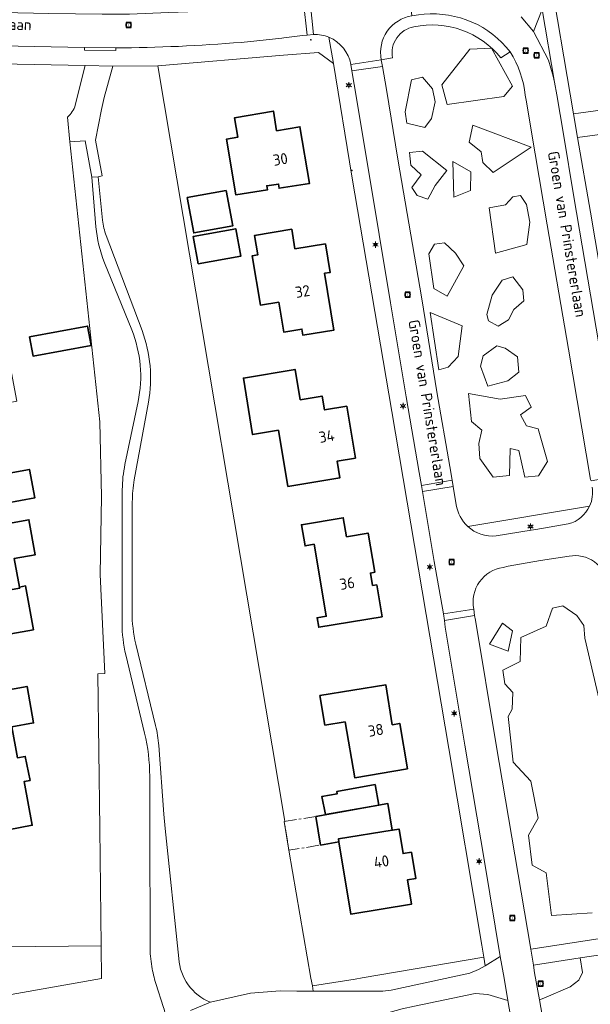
# Model space of a CAD drawing. Header units: metres. Extents: x 140853 to 145288, y 474558 to 480269.
# Tile 282 of 428: x 144095 to 144187, y 477972 to 478131. Entities that reach past the tile are written whole.
import ezdxf
from ezdxf.enums import TextEntityAlignment as Align

# ---------------------------------------------------------------- set-up
doc = ezdxf.new("R2010")
doc.units = ezdxf.units.M
doc.header["$MEASUREMENT"] = 0
doc.linetypes.add('AM-AS', pattern=[16, 10, -2, 2, -2])
for name, color, linetype, lineweight in [('B-WE-AM-AS_SPOOR_RAIL-G', 10, 'AM-AS', 18), ('B-WE-GR-BEPLANTING_CULTUUR_BOSPLANTSOEN-G', 90, 'GR-PLANTSOEN', 18), ('B-WE-GR-BEPLANTING_CULTUUR_HEESTERS-G', 90, 'Continuous', 18), ('B-WE-GR-GRAS_KRUIDENRIJK-G', 80, 'Continuous', 18), ('B-WE-GR-GROENVOORZIENING-G', 80, 'Continuous', 18), ('B-WE-IE-TERREINAFSCHEIDING_KUNSTMATIG_HEKWERK-G', 20, 'IE-TERREINAFSCHEIDING-KUNSTMATIG', 18), ('B-WE-KL-ET_LS_OV_LICHTMAST-S', 190, 'Continuous', 18), ('B-WE-OG-BEBOUWING-G', 7, 'Continuous', 35), ('B-WE-OG-BEBOUWING_HUISNUMMER-T18', 10, 'Continuous', 18), ('B-WE-OG-BEBOUWING_STRAATNAAM-T18', 10, 'Continuous', 18), ('B-WE-OG-TERREIN_ERF-G', 7, 'Continuous', 18), ('B-WE-RI-GWA_RIOOLPUT-S', 30, 'Continuous', 18), ('B-WE-VH-ONVERHARD-G', 252, 'Continuous', 18), ('B-WE-VH-VERHARDING_ASFALT-G', 252, 'Continuous', 18), ('B-WE-VH-VERHARDING_BEDRIJFSVLOERPLAAT-G', 252, 'Continuous', 18), ('B-WE-VH-VERHARDING_BETONSTRAATSTEEN-G', 252, 'Continuous', 18), ('B-WE-VH-VERHARDING_STRAATBAKSTEEN-G', 252, 'Continuous', 18), ('B-WE-VH-VERHARDING_TEGEL-G', 252, 'Continuous', 18), ('X-XX-XX-ALGEMEEN-S', 7, 'Continuous', 18)]:
    doc.layers.add(name, color=color, linetype=linetype, lineweight=lineweight)
doc.styles.add('NLCS-ISO', font='txt')
doc.linetypes.add('GR-PLANTSOEN', pattern='A,0,[179,NLCS.shx,S=2,R=0,X=0,Y=0],-4', length=4)
doc.linetypes.add('IE-TERREINAFSCHEIDING-KUNSTMATIG', pattern='A,4,[82,NLCS.shx,S=0.75,R=90,X=0,Y=0],4,-2', length=10)

# ---------------------------------------------------------------- blocks, each defined once
blk = doc.blocks.new('SIE-WEG_AFVALBAK_TYPE_01')
for radius in [0.25, 0.156]:
    blk.add_circle((0, 0), radius)
blk = doc.blocks.new('B-SIE-WEG_LICHTMAST-SO')
at = {"ltscale": 0.1}
for p, q in [((-1.1, 0.63), (-2.19, 1.27)), ((0, 1.27), (0, 2.53)), ((1.1, 0.63), (2.19, 1.27)), ((-1.1, -0.63), (-2.19, -1.27)), ((0, -1.27), (0, -2.53)), ((1.1, -0.63), (2.19, -1.27))]:
    blk.add_line(p, q, dxfattribs=at)
at = {"flags": 128}
for points in [[(-1.16, 0.5), (1.16, 0.5)], [(-1.16, -0.5), (1.16, -0.5)]]:
    blk.add_lwpolyline(points, dxfattribs=at)
at = {"ltscale": 0.1}
blk.add_circle((0, 0), 1.27, dxfattribs=at)
at = {"style": 'NLCS-ISO'}
blk.add_attdef('TYPE', text='', height=1.8, dxfattribs=at).set_placement((0, 2.53), align=Align.BOTTOM_CENTER)
blk = doc.blocks.new('SRI-PUT_INSPECTIE-SO')
at = {"lineweight": -3, "flags": 128}
blk.add_lwpolyline([(-2, -2), (2, -2), (2, 2), (-2, 2)], close=True, dxfattribs=at)
at = {"lineweight": -3, "ltscale": 1.5}
blk.add_circle((0, 0), 2, dxfattribs=at)
at = {"ltscale": 0.1, "style": 'NLCS-ISO'}
blk.add_text('I', height=2.5, dxfattribs=at).set_placement((0, -0.01), align=Align.MIDDLE_CENTER)

msp = doc.modelspace()

# ---------------------------------------------------------------- linework, layer by layer
at = {"layer": 'B-WE-AM-AS_SPOOR_RAIL-G', "ltscale": 0.2, "flags": 128}
msp.add_lwpolyline([(144142.573, 478001.944), (144137.442, 478001.097), (144138.208, 477996.46), (144143.339, 477997.307), (144142.573, 478001.944)], close=True, dxfattribs=at)
at = {"layer": 'B-WE-GR-BEPLANTING_CULTUUR_BOSPLANTSOEN-G', "ltscale": 0.2, "flags": 128}
for points in [[(144137.516, 478001.189), (144116.992, 478123.306), (144109.683, 478123.293), (144108.316, 478118.199), (144107.877, 478116.26), (144106.904, 478111.33), (144107.954, 478105.521), (144107.31, 478105.366), (144108.048, 478098.347), (144108.048, 478098.347, 0.0643578), (144108.636, 478095.864), (144108.636, 478095.864), (144114.426, 478080.51), (144114.426, 478080.51, -0.1360158), (144115.472, 478068.938), (144115.472, 478068.938), (144113.181, 478056.365), (144113.181, 478056.365, 0.0445841), (144112.857, 478052.82), (144112.857, 478052.82), (144112.821, 478034.973), (144112.821, 478034.973, 0.0601461), (144113.434, 478029.802), (144113.434, 478029.802), (144116.629, 478016.632), (144116.629, 478016.632, -0.041042), (144117.138, 478013.391), (144117.138, 478013.391), (144117.959, 478002.28), (144118.197, 478000), (144120.392, 477978.973), (144120.392, 477978.973, 0.2937383), (144125.503, 477971.896), (144125.503, 477971.896), (144131.973, 477973.368), (144136.76, 477973.701), (144139.478, 477973.694), (144142.132, 477973.688), (144142.017, 477974.519), (144141.76, 477975.75), (144138.208, 477996.46), (144137.442, 478001.097), (144137.516, 478001.189)], [(144102.762, 478111.039), (144107.601, 478065.759), (144107.849, 478053.695), (144107.669, 478041.043), (144108.403, 478025.022), (144107.253, 478025.007), (144107.578, 478000), (144107.825, 477981.018), (144107.894, 477975.699), (144076.152, 477970.115), (144076.154, 477969.947), (144072.705, 477969.509), (144069.145, 477957.783), (144069.145, 477957.783, 0.5944574), (144070.075, 477956.839), (144070.075, 477956.839), (144084.956, 477960.011), (144099.399, 477962.686), (144112.971, 477965.298), (144112.971, 477965.298, 0.0854659), (144117.381, 477966.379), (144117.381, 477966.379, 0.1542726), (144118.123, 477968.908), (144118.123, 477968.908, 0.1082919), (144117.921, 477971.032), (144117.921, 477971.032), (144116.674, 477974.924), (144116.674, 477974.924, -0.0347928), (144116.007, 477977.653), (144116.007, 477977.653, -0.0419035), (144115.721, 477980.992), (144115.721, 477980.992), (144115.69, 478000), (144115.676, 478008.447), (144115.676, 478008.447, 0.0585744), (144114.844, 478015.411), (144114.844, 478015.411), (144111.805, 478028.05), (144111.805, 478028.05, -0.0593579), (144111.203, 478033.172), (144111.203, 478033.172), (144111.24, 478054.791), (144111.24, 478054.791, -0.0512636), (144111.664, 478058.849), (144111.664, 478058.849), (144113.79, 478069.02), (144113.79, 478069.02, 0.1485456), (144112.757, 478080.606), (144112.757, 478080.606), (144108.365, 478091.475), (144108.365, 478091.475, -0.0754689), (144106.977, 478097.306), (144106.977, 478097.306), (144106.311, 478105.297), (144105.235, 478111.213), (144102.762, 478111.039)]]:
    msp.add_lwpolyline(points, format="xyb", close=True, dxfattribs=at)
at = {"layer": 'B-WE-GR-BEPLANTING_CULTUUR_HEESTERS-G', "ltscale": 0.2, "flags": 128}
msp.add_lwpolyline([(144181.184, 478120.695), (144179.2, 478132.448), (144177.789, 478128.904), (144180.186, 478124.228), (144180.962, 478121.67), (144181.184, 478120.695)], close=True, dxfattribs=at)
at = {"layer": 'B-WE-GR-GRAS_KRUIDENRIJK-G', "ltscale": 0.2, "flags": 128}
msp.add_lwpolyline([(144187.036, 478056.439), (144183.462, 478077.504), (144179.995, 478097.629), (144178.049, 478109.081), (144176.614, 478117.759), (144176.461, 478118.568), (144176.461, 478118.568, 0.1120392), (144174.005, 478125.586), (144174.005, 478125.586), (144172.495, 478124.612), (144172.495, 478124.612, 0.2816713), (144158.428, 478129.64), (144158.428, 478129.64, 0.4147767), (144154.968, 478124.611), (144154.968, 478124.611), (144153.148, 478124.307), (144153.148, 478124.307), (144153.327, 478123.24), (144154.004, 478119.494), (144155.854, 478108.217), (144159.687, 478085.616), (144162.161, 478070.619), (144164.221, 478058.51), (144164.643, 478056.306), (144164.758, 478055.276), (144165.278, 478052.334), (144165.278, 478052.334, 0.1714325), (144167.145, 478048.837), (144167.145, 478048.837), (144186.871, 478052.123), (144186.871, 478052.123, 0.1522956), (144187.267, 478055.208)], format="xyb", dxfattribs=at)
for points in [[(144174.381, 478120.064), (144172.98, 478118.359), (144163.832, 478117.058), (144162.957, 478120.259), (144167.454, 478126.023), (144170.98, 478126.175), (144174.381, 478120.064)], [(144157.307, 478114.033), (144157.004, 478115.861), (144158.065, 478121.066), (144159.816, 478121.504), (144161.436, 478119.592), (144161.896, 478117.483), (144161.29, 478114.794), (144160.218, 478113.35), (144157.307, 478114.033)], [(144167.961, 478113.729), (144177.404, 478110.163), (144171.274, 478106.052), (144169.58, 478107.688), (144169.303, 478109.392), (144167.396, 478110.961), (144167.961, 478113.729)], [(144163.759, 478106.386), (144161.845, 478103.985), (144160.681, 478101.782), (144158.972, 478102.373), (144158.095, 478103.638), (144159.598, 478105.692), (144157.952, 478107.265), (144157.734, 478109.309), (144159.827, 478109.531), (144163.759, 478106.386)], [(144164.741, 478107.838), (144167.644, 478106.174), (144167.59, 478103.162), (144164.895, 478102.079), (144164.741, 478107.838)], [(144171.621, 478093.049), (144170.608, 478100.382), (144173.257, 478100.851), (144174.423, 478102.164), (144175.664, 478102.353), (144176.664, 478100.899), (144177.184, 478098.06), (144177.206, 478098.068), (144176.699, 478094.42), (144171.621, 478093.049)], [(144163.795, 478086.088), (144161.648, 478087.293), (144160.872, 478092.91), (144161.781, 478094.463), (144163.387, 478094.705), (144165.176, 478093.024), (144166.532, 478090.966), (144163.795, 478086.088)], [(144170.478, 478082.1), (144170.257, 478083.089), (144171.099, 478086.209), (144172.74, 478088.684), (144174.425, 478089.177), (144176.077, 478087.108), (144176.216, 478085.313), (144174.604, 478083.922), (144173.725, 478082.247), (144172.075, 478081.229), (144170.478, 478082.1)], [(144166.218, 478081.26), (144165.585, 478076.312), (144163.959, 478074.575), (144162.49, 478074.172), (144161.088, 478083.438), (144166.218, 478081.26)], [(144175.21, 478076.265), (144175.426, 478073.785), (144173.624, 478072.403), (144170.391, 478071.524), (144169.183, 478074.777), (144169.628, 478076.43), (144171.877, 478078.024), (144173.181, 478077.688), (144175.21, 478076.265)], [(144180.029, 478059.344), (144178.572, 478057.022), (144176.363, 478056.8), (144175.411, 478061.128), (144174.001, 478061.412), (144173.874, 478057.077), (144171.246, 478056.822), (144169.078, 478059.841), (144168.955, 478062.219), (144169.401, 478064.425), (144167.765, 478065.799), (144167.289, 478070.338), (144172.395, 478069.424), (144176.503, 478070.002), (144177.425, 478068.126), (144175.695, 478066.881), (144176.66, 478065.128), (144178.564, 478064.597), (144180.029, 478059.344)], [(144172.783, 478033.211), (144174.388, 478031.924), (144173.709, 478028.64), (144170.649, 478029.79), (144172.783, 478033.211)], [(144142.132, 477973.688), (144153.397, 477973.661), (144154.732, 477973.825), (144167.495, 477976.563), (144168.88, 477977.167), (144169.974, 477977.78), (144169.741, 477979.166), (144150.032, 477975.809), (144148.926, 477975.618), (144142.017, 477974.519), (144142.132, 477973.688)], [(144156.539, 477970.794), (144154.57, 477970.289), (144154.781, 477969.828), (144167.268, 477966.904), (144169.728, 477966.454), (144172.746, 477966.304), (144174.712, 477965.962), (144173.613, 477972.18), (144170.406, 477973.137), (144168.325, 477973.317), (144158.507, 477971.25), (144156.539, 477970.794)]]:
    msp.add_lwpolyline(points, close=True, dxfattribs=at)
msp.add_lwpolyline([(144172.881, 478042.21, 0.4334663), (144168.123, 478035.445), (144168.123, 478035.445), (144168.26, 478034.429), (144168.409, 478033.681), (144171.696, 478013.812), (144177.355, 477980.443), (144199.478, 477983.884), (144196.633, 478000.146), (144193.382, 478019.221), (144190.262, 478037.411), (144190.078, 478038.594), (144189.899, 478039.604), (144189.899, 478039.604, 0.4144811), (144183.535, 478044.02), (144183.535, 478044.02), (144178.939, 478043.305), (144173.701, 478042.381), (144172.881, 478042.21)], format="xyb", close=True, dxfattribs=at)
for points in [[(144187.274, 477986.335), (144180.673, 477985.928), (144179.844, 477992.81), (144177.568, 477994.039), (144176.962, 477998.918), (144178.518, 478001.668), (144177.335, 478007.656), (144174.5, 478010.687), (144173.694, 478018.07), (144174.313, 478019.294), (144174.446, 478021.947), (144173.163, 478023.38), (144172.803, 478025.585), (144175.628, 478026.967), (144175.717, 478030.843), (144179.816, 478032.717), (144180.869, 478035.602), (144182.522, 478036.016), (144184.779, 478034.402), (144185.908, 478032.797), (144186.099, 478030.783), (144188.778, 478019.234)], [(144202.637, 477964.816), (144200.266, 477979.001), (144197.317, 477975.098), (144195.819, 477974.603), (144193.775, 477975.372), (144192.529, 477976.626), (144192.296, 477980.088), (144185.362, 477979.043), (144185.716, 477976.713), (144185.138, 477975.474), (144183.704, 477974.371), (144179.461, 477972.563), (144178.736, 477972.254), (144180.302, 477963.325)]]:
    msp.add_lwpolyline(points, dxfattribs=at)
at = {"layer": 'B-WE-GR-GROENVOORZIENING-G', "ltscale": 0.2, "flags": 128}
for points in [[(144174.381, 478120.064), (144170.98, 478126.175), (144167.454, 478126.023), (144162.957, 478120.259), (144163.832, 478117.058), (144172.98, 478118.359), (144174.381, 478120.064)], [(144157.307, 478114.033), (144160.218, 478113.35), (144161.29, 478114.794), (144161.896, 478117.483), (144161.436, 478119.592), (144159.816, 478121.504), (144158.065, 478121.066), (144157.004, 478115.861), (144157.307, 478114.033)], [(144167.961, 478113.729), (144167.396, 478110.961), (144169.303, 478109.392), (144169.58, 478107.688), (144171.274, 478106.052), (144177.404, 478110.163), (144167.961, 478113.729)], [(144163.759, 478106.386), (144159.827, 478109.531), (144157.734, 478109.309), (144157.952, 478107.265), (144159.598, 478105.692), (144158.095, 478103.638), (144158.972, 478102.373), (144160.681, 478101.782), (144161.845, 478103.985), (144163.759, 478106.386)], [(144164.741, 478107.838), (144164.895, 478102.079), (144167.59, 478103.162), (144167.644, 478106.174), (144164.741, 478107.838)], [(144171.621, 478093.049), (144176.699, 478094.42), (144177.206, 478098.068), (144177.184, 478098.06), (144176.664, 478100.899), (144175.664, 478102.353), (144174.423, 478102.164), (144173.257, 478100.851), (144170.608, 478100.382), (144171.621, 478093.049)], [(144163.795, 478086.088), (144166.532, 478090.966), (144165.176, 478093.024), (144163.387, 478094.705), (144161.781, 478094.463), (144160.872, 478092.91), (144161.648, 478087.293), (144163.795, 478086.088)], [(144170.478, 478082.1), (144172.075, 478081.229), (144173.725, 478082.247), (144174.604, 478083.922), (144176.216, 478085.313), (144176.077, 478087.108), (144174.425, 478089.177), (144172.74, 478088.684), (144171.099, 478086.209), (144170.257, 478083.089), (144170.478, 478082.1)], [(144166.218, 478081.26), (144161.088, 478083.438), (144162.49, 478074.172), (144163.959, 478074.575), (144165.585, 478076.312), (144166.218, 478081.26)], [(144175.21, 478076.265), (144173.181, 478077.688), (144171.877, 478078.024), (144169.628, 478076.43), (144169.183, 478074.777), (144170.391, 478071.524), (144173.624, 478072.403), (144175.426, 478073.785), (144175.21, 478076.265)], [(144180.029, 478059.344), (144178.564, 478064.597), (144176.66, 478065.128), (144175.695, 478066.881), (144177.425, 478068.126), (144176.503, 478070.002), (144172.395, 478069.424), (144167.289, 478070.338), (144167.765, 478065.799), (144169.401, 478064.425), (144168.955, 478062.219), (144169.078, 478059.841), (144171.246, 478056.822), (144173.874, 478057.077), (144174.001, 478061.412), (144175.411, 478061.128), (144176.363, 478056.8), (144178.572, 478057.022), (144180.029, 478059.344)], [(144172.783, 478033.211), (144170.649, 478029.79), (144173.709, 478028.64), (144174.388, 478031.924), (144172.783, 478033.211)], [(144076.021, 477980.656), (144076.152, 477970.115), (144107.894, 477975.699), (144107.825, 477981.018), (144076.021, 477980.656)], [(144178.736, 477972.254), (144179.461, 477972.563), (144183.704, 477974.371), (144185.138, 477975.474), (144185.716, 477976.713), (144185.362, 477979.043), (144177.761, 477977.897), (144177.971, 477976.621), (144178.736, 477972.254)]]:
    msp.add_lwpolyline(points, close=True, dxfattribs=at)
msp.add_lwpolyline([(144188.778, 478019.234), (144186.099, 478030.783), (144185.908, 478032.797), (144184.779, 478034.402), (144182.522, 478036.016), (144180.869, 478035.602), (144179.816, 478032.717), (144175.717, 478030.843), (144175.628, 478026.967), (144172.803, 478025.585), (144173.163, 478023.38), (144174.446, 478021.947), (144174.313, 478019.294), (144173.694, 478018.07), (144174.5, 478010.687), (144177.335, 478007.656), (144178.518, 478001.668), (144176.962, 477998.918), (144177.568, 477994.039), (144179.844, 477992.81), (144180.673, 477985.928), (144187.274, 477986.335)], dxfattribs=at)
at = {"layer": 'B-WE-IE-TERREINAFSCHEIDING_KUNSTMATIG_HEKWERK-G', "ltscale": 0.2, "flags": 128}
for points in [[(144137.516, 478001.189), (144116.992, 478123.306)], [(144107.578, 478000), (144107.253, 478025.007), (144108.403, 478025.022), (144107.669, 478041.043), (144107.849, 478053.695), (144107.601, 478065.759), (144102.762, 478111.039)], [(144107.825, 477981.018), (144107.578, 478000)], [(144076.152, 477970.115), (144107.894, 477975.699), (144107.825, 477981.018)], [(144169.741, 477979.166), (144169.437, 477981.126)], [(144142.017, 477974.519), (144148.926, 477975.618), (144150.032, 477975.809), (144169.741, 477979.166)], [(144141.76, 477975.75), (144142.017, 477974.519)]]:
    msp.add_lwpolyline(points, dxfattribs=at)
at = {"layer": 'B-WE-OG-BEBOUWING-G', "ltscale": 0.2, "flags": 128}
for points in [[(144136.185, 478112.829), (144135.682, 478115.996), (144129.4, 478114.934), (144129.92, 478111.767), (144128.124, 478111.473), (144129.596, 478102.475), (144134.712, 478103.251), (144134.61, 478103.923), (144136.518, 478104.213), (144136.62, 478103.54), (144141.524, 478104.284), (144139.992, 478113.464), (144136.185, 478112.829)], [(144128.06, 478103.159), (144121.754, 478102.008), (144122.797, 478096.293), (144129.105, 478097.434), (144128.06, 478103.159)], [(144123.517, 478091.306), (144130.4, 478092.535), (144129.609, 478096.965), (144122.726, 478095.736), (144123.517, 478091.306)], [(144144.118, 478094.555), (144139.175, 478093.74), (144138.655, 478096.898), (144132.646, 478095.907), (144133.166, 478092.75), (144132.278, 478092.604), (144133.593, 478084.621), (144136.555, 478085.099), (144137.352, 478080.264), (144140.312, 478080.752), (144140.474, 478079.766), (144145.497, 478080.593), (144143.985, 478089.769), (144144.882, 478089.917), (144144.118, 478094.555)], [(144096.232, 478079.512), (144096.801, 478076.394), (144106.186, 478078.108), (144105.617, 478081.226), (144096.232, 478079.512)], [(144138.05, 478055.268), (144146.434, 478056.69), (144145.996, 478059.382), (144148.962, 478059.881), (144147.55, 478068.269), (144143.961, 478067.668), (144143.581, 478069.916), (144140.031, 478069.317), (144139.203, 478074.228), (144130.824, 478072.814), (144132.313, 478063.677), (144136.503, 478064.388), (144138.05, 478055.268)], [(144091.879, 478063.014), (144082.361, 478061.24), (144083.639, 478054.355), (144089.471, 478055.321), (144090.041, 478052.172), (144097.06, 478053.444), (144096.204, 478058.064), (144092.91, 478057.453), (144091.879, 478063.014)], [(144152.421, 478039.401), (144151.741, 478039.287), (144151.402, 478041.298), (144152.083, 478041.413), (144151.013, 478047.761), (144147.522, 478047.173), (144147.001, 478050.239), (144140.231, 478049.101), (144140.807, 478045.689), (144142.286, 478045.939), (144142.543, 478044.419), (144144.249, 478034.314), (144142.75, 478034.061), (144143.031, 478032.519), (144153.292, 478034.234), (144152.421, 478039.401)], [(144094.571, 478039.021), (144093.731, 478043.636), (144097.155, 478044.256), (144096.131, 478049.914), (144088.903, 478048.606), (144089.55, 478045.083), (144081.554, 478043.615), (144082.861, 478036.494), (144083.835, 478036.673), (144083.802, 478036.855), (144094.604, 478038.839), (144094.571, 478039.021)], [(144083.835, 478036.673), (144085.058, 478030.012), (144087.853, 478030.513), (144088.031, 478029.519), (144091.486, 478030.139), (144091.308, 478031.133), (144096.863, 478032.13), (144095.575, 478039.204), (144094.571, 478039.021), (144094.604, 478038.839), (144083.802, 478036.855), (144083.835, 478036.673)], [(144147.315, 478017.245), (144148.865, 478008.195), (144157.384, 478009.632), (144156.145, 478016.977), (144154.912, 478016.769), (144153.877, 478023.239), (144143.228, 478021.473), (144144.02, 478016.698), (144147.315, 478017.245)], [(144085.98, 478004.89), (144087.141, 477998.708), (144087.986, 477998.867), (144088.427, 477998.359), (144090.57, 477998.762), (144090.787, 477999.393), (144096.674, 478000.498), (144095.345, 478007.575), (144096.309, 478007.756), (144095.522, 478011.64), (144094.253, 478011.41), (144093.347, 478016.408), (144096.889, 478017.05), (144095.82, 478022.954), (144086.474, 478021.261), (144087.591, 478015.365), (144088.063, 478015.455), (144088.342, 478013.981), (144084.912, 478013.344), (144085.826, 478008.453), (144086.373, 478008.251), (144086.844, 478005.654), (144085.98, 478004.89)], [(144152.143, 478007.102), (144145.962, 478005.989), (144146.035, 478005.591), (144143.514, 478005.136), (144144.106, 478002.232), (144152.739, 478003.765), (144152.143, 478007.102)], [(144142.573, 478001.944), (144143.339, 477997.307), (144146.298, 477997.796), (144146.216, 477998.294), (144154.938, 477999.686), (144154.229, 478004.016), (144142.573, 478001.944)], [(144146.216, 477998.294), (144146.298, 477997.796), (144148.229, 477986.104), (144158.04, 477987.724), (144157.406, 477991.68), (144158.747, 477991.905), (144158.033, 477996.147), (144156.689, 477995.911), (144156.024, 477999.871), (144154.938, 477999.686), (144146.216, 477998.294)]]:
    msp.add_lwpolyline(points, close=True, dxfattribs=at)
at = {"layer": 'B-WE-OG-TERREIN_ERF-G', "ltscale": 0.2, "flags": 128}
msp.add_lwpolyline([(144181.69, 478227.687), (144175.162, 478211.348), (144170.18, 478199.453), (144180.116, 478140.107), (144184.278, 478115.575), (144184.278, 478115.575), (144228.605, 478121.577), (144230.198, 478121.792), (144231.379, 478121.75), (144234.134, 478122.115), (144254.224, 478124.78), (144254.207, 478124.889), (144273.908, 478127.39), (144274.468, 478127.559), (144274.459, 478132.563), (144274.571, 478159.226), (144274.692, 478182.956), (144274.818, 478209.532), (144276.963, 478224.908), (144280.64, 478251.282)], dxfattribs=at)
for points in [[(144116.992, 478123.306), (144137.516, 478001.189), (144137.442, 478001.097), (144138.208, 477996.46), (144141.76, 477975.75), (144142.017, 477974.519), (144148.926, 477975.618), (144150.032, 477975.809), (144169.741, 477979.166), (144169.437, 477981.126), (144164.058, 478012.906), (144154.855, 478067.44), (144148.401, 478105.501), (144145.405, 478123.684), (144142.99, 478125.509), (144137.306, 478125.059), (144116.992, 478123.306)], [(144274.402, 478123.68), (144274.343, 478123.792), (144271.588, 478123.421), (144184.915, 478111.75), (144186.992, 478099.638), (144194.521, 478055.248), (144196.804, 478053.644), (144204.74, 478054.771), (144217.254, 478056.851), (144233.021, 478059.593), (144254.445, 478063.201), (144274.392, 478066.495), (144274.368, 478092.624), (144274.399, 478121.013), (144274.402, 478123.68)], [(144136.185, 478112.829), (144139.992, 478113.464), (144141.524, 478104.284), (144136.62, 478103.54), (144136.518, 478104.213), (144134.61, 478103.923), (144134.712, 478103.251), (144129.596, 478102.475), (144128.124, 478111.473), (144129.92, 478111.767), (144129.4, 478114.934), (144135.682, 478115.996), (144136.185, 478112.829)], [(144128.06, 478103.159), (144129.105, 478097.434), (144122.797, 478096.293), (144121.754, 478102.008), (144128.06, 478103.159)], [(144123.517, 478091.306), (144122.726, 478095.736), (144129.609, 478096.965), (144130.4, 478092.535), (144123.517, 478091.306)], [(144144.118, 478094.555), (144144.882, 478089.917), (144143.985, 478089.769), (144145.497, 478080.593), (144140.474, 478079.766), (144140.312, 478080.752), (144137.352, 478080.264), (144136.555, 478085.099), (144133.593, 478084.621), (144132.278, 478092.604), (144133.166, 478092.75), (144132.646, 478095.907), (144138.655, 478096.898), (144139.175, 478093.74), (144144.118, 478094.555)], [(144096.232, 478079.512), (144105.617, 478081.226), (144106.186, 478078.108), (144096.801, 478076.394), (144096.232, 478079.512)], [(144138.05, 478055.268), (144136.503, 478064.388), (144132.313, 478063.677), (144130.824, 478072.814), (144139.203, 478074.228), (144140.031, 478069.317), (144143.581, 478069.916), (144143.961, 478067.668), (144147.55, 478068.269), (144148.962, 478059.881), (144145.996, 478059.382), (144146.434, 478056.69), (144138.05, 478055.268)], [(144082.361, 478061.24), (144081.092, 478068.076), (144086.903, 478069.155), (144086.301, 478072.395), (144093.298, 478073.686), (144094.152, 478069.075), (144090.868, 478068.466), (144091.879, 478063.014), (144092.91, 478057.453), (144096.204, 478058.064), (144097.06, 478053.444), (144090.041, 478052.172), (144089.471, 478055.321), (144083.639, 478054.355), (144082.361, 478061.24)], [(144140.231, 478049.101), (144147.001, 478050.239), (144147.522, 478047.173), (144151.013, 478047.761), (144152.083, 478041.413), (144151.402, 478041.298), (144151.741, 478039.287), (144152.421, 478039.401), (144153.292, 478034.234), (144143.031, 478032.519), (144142.75, 478034.061), (144144.249, 478034.314), (144142.543, 478044.419), (144142.286, 478045.939), (144140.807, 478045.689), (144140.231, 478049.101)], [(144094.571, 478039.021), (144095.575, 478039.204), (144096.863, 478032.13), (144091.308, 478031.133), (144091.486, 478030.139), (144088.031, 478029.519), (144087.853, 478030.513), (144085.058, 478030.012), (144083.835, 478036.673), (144082.861, 478036.494), (144081.554, 478043.615), (144089.55, 478045.083), (144088.903, 478048.606), (144096.131, 478049.914), (144097.155, 478044.256), (144093.731, 478043.636), (144094.571, 478039.021)], [(144147.315, 478017.245), (144144.02, 478016.698), (144143.228, 478021.473), (144153.877, 478023.239), (144154.912, 478016.769), (144156.145, 478016.977), (144157.384, 478009.632), (144148.865, 478008.195), (144147.315, 478017.245)], [(144085.98, 478004.89), (144086.844, 478005.654), (144086.373, 478008.251), (144085.826, 478008.453), (144084.912, 478013.344), (144088.342, 478013.981), (144088.063, 478015.455), (144087.591, 478015.365), (144086.474, 478021.261), (144095.82, 478022.954), (144096.889, 478017.05), (144093.347, 478016.408), (144094.253, 478011.41), (144095.522, 478011.64), (144096.309, 478007.756), (144095.345, 478007.575), (144096.674, 478000.498), (144090.787, 477999.393), (144090.57, 477998.762), (144088.427, 477998.359), (144087.986, 477998.867), (144087.141, 477998.708), (144085.98, 478004.89)], [(144152.143, 478007.102), (144152.739, 478003.765), (144144.106, 478002.232), (144143.514, 478005.136), (144146.035, 478005.591), (144145.962, 478005.989), (144152.143, 478007.102)], [(144143.339, 477997.307), (144142.573, 478001.944), (144154.229, 478004.016), (144154.938, 477999.686), (144156.024, 477999.871), (144156.689, 477995.911), (144158.033, 477996.147), (144158.747, 477991.905), (144157.406, 477991.68), (144158.04, 477987.724), (144148.229, 477986.104), (144146.298, 477997.796), (144143.339, 477997.307)]]:
    msp.add_lwpolyline(points, close=True, dxfattribs=at)
msp.add_lwpolyline([(144076.021, 477980.656), (144107.825, 477981.018), (144107.578, 478000), (144107.578, 478000), (144107.253, 478025.007), (144108.403, 478025.022), (144107.669, 478041.043), (144107.849, 478053.695), (144107.601, 478065.759), (144102.762, 478111.039), (144102.389, 478115.009), (144102.389, 478115.009, 0.1326017), (144103.628, 478116.991), (144103.628, 478116.991), (144105.224, 478123.378), (144077.588, 478123.904)], format="xyb", dxfattribs=at)
at = {"layer": 'B-WE-VH-ONVERHARD-G', "ltscale": 0.2, "flags": 128}
msp.add_lwpolyline([(144122.246, 477970.564), (144125.503, 477971.896), (144125.503, 477971.896, -0.2937383), (144120.392, 477978.973), (144120.392, 477978.973), (144118.197, 478000), (144117.959, 478002.28), (144117.138, 478013.391), (144117.138, 478013.391, 0.041042), (144116.629, 478016.632), (144116.629, 478016.632), (144113.434, 478029.802), (144113.434, 478029.802, -0.0601461), (144112.821, 478034.973), (144112.821, 478034.973), (144112.857, 478052.82), (144112.857, 478052.82, -0.0445841), (144113.181, 478056.365), (144113.181, 478056.365), (144115.472, 478068.938), (144115.472, 478068.938, 0.1360158), (144114.426, 478080.51), (144114.426, 478080.51), (144108.636, 478095.864), (144108.636, 478095.864, -0.0643578), (144108.048, 478098.347), (144108.048, 478098.347), (144107.31, 478105.366), (144106.311, 478105.297), (144106.977, 478097.306), (144106.977, 478097.306, 0.0754689), (144108.365, 478091.475), (144108.365, 478091.475), (144112.757, 478080.606), (144112.757, 478080.606, -0.1485456), (144113.79, 478069.02), (144113.79, 478069.02), (144111.664, 478058.849), (144111.664, 478058.849, 0.0512636), (144111.24, 478054.791), (144111.24, 478054.791), (144111.203, 478033.172), (144111.203, 478033.172, 0.0593579), (144111.805, 478028.05), (144111.805, 478028.05), (144114.844, 478015.411), (144114.844, 478015.411, -0.0585744), (144115.676, 478008.447), (144115.676, 478008.447), (144115.69, 478000), (144115.721, 477980.992), (144115.721, 477980.992, 0.0419035), (144116.007, 477977.653), (144116.007, 477977.653, 0.0347928), (144116.674, 477974.924), (144116.674, 477974.924), (144117.921, 477971.032)], format="xyb", dxfattribs=at)
at = {"layer": 'B-WE-VH-VERHARDING_ASFALT-G', "ltscale": 0.2, "flags": 128}
for points in [[(144078.197, 478126.814), (144105.119, 478126.299), (144110.169, 478126.238), (144110.169, 478126.238, 0.0198305), (144130.49, 478127.123), (144130.49, 478127.123), (144137.057, 478127.818), (144137.362, 478127.849), (144140.418, 478128.216), (144141.166, 478128.27), (144140.576, 478133.543), (144139.804, 478133.478), (144136.862, 478133.204), (144132.428, 478132.848), (144127.809, 478132.492), (144121.837, 478132.08), (144118.695, 478131.933), (144112.401, 478131.703), (144108, 478131.683), (144103.668, 478131.732), (144099.337, 478131.78), (144081.749, 478132.187)], [(144160.068, 478131.668, -0.2552474), (144174.005, 478125.586), (144174.005, 478125.586, -0.1120392), (144176.461, 478118.568), (144176.461, 478118.568), (144176.614, 478117.759), (144178.049, 478109.081), (144179.995, 478097.629), (144183.462, 478077.504), (144187.036, 478056.439), (144187.091, 478056.207), (144191.963, 478057.083), (144191.92, 478057.276), (144188.351, 478078.374), (144184.331, 478102.129), (144182.625, 478112.272), (144181.572, 478118.642), (144181.184, 478120.695), (144180.962, 478121.67), (144180.186, 478124.228), (144177.789, 478128.904), (144175.768, 478131.239)]]:
    msp.add_lwpolyline(points, format="xyb", dxfattribs=at)
msp.add_lwpolyline([(144148.39, 478122.494), (144148.757, 478120.328), (144150.95, 478107.1), (144154.661, 478085.012), (144157.164, 478069.78), (144159.292, 478057.581), (144159.658, 478055.478), (144164.643, 478056.306), (144164.221, 478058.51), (144162.161, 478070.619), (144159.687, 478085.616), (144155.854, 478108.217), (144154.004, 478119.494), (144153.327, 478123.24), (144148.39, 478122.494)], close=True, dxfattribs=at)
msp.add_lwpolyline([(144180.302, 477963.325), (144178.736, 477972.254), (144177.971, 477976.621), (144177.761, 477977.897), (144177.355, 477980.443), (144171.696, 478013.812), (144168.409, 478033.681), (144168.26, 478034.429), (144163.362, 478033.598), (144163.5, 478032.553), (144166.695, 478013.476), (144169.893, 477994.293), (144172.404, 477979.298), (144173.044, 477975.755), (144173.613, 477972.18), (144174.712, 477965.962)], dxfattribs=at)
at = {"layer": 'B-WE-VH-VERHARDING_BEDRIJFSVLOERPLAAT-G', "ltscale": 0.2, "flags": 128}
msp.add_lwpolyline([(144110.169, 478126.238), (144105.119, 478126.299), (144105.111, 478125.849), (144110.165, 478125.802), (144110.169, 478126.238)], close=True, dxfattribs=at)
at = {"layer": 'B-WE-VH-VERHARDING_BETONSTRAATSTEEN-G', "ltscale": 0.2, "flags": 128}
for points in [[(144144.677, 478127.942, -0.2553717), (144148.221, 478123.562), (144148.221, 478123.562), (144153.148, 478124.307), (144153.148, 478124.307, -0.4267121), (144158.108, 478131.407), (144158.108, 478131.407), (144157.551, 478136.492), (144156.751, 478136.306), (144156.751, 478136.306, -0.4115888), (144150.824, 478140.902), (144150.824, 478140.902), (144145.957, 478140.59), (144145.957, 478140.59, -0.3505062), (144141.643, 478133.664), (144141.643, 478133.664), (144142.188, 478128.379), (144142.188, 478128.379, -0.1088394), (144144.677, 478127.942)], [(144183.42, 478049.235, 0.2260571), (144186.871, 478052.123), (144186.871, 478052.123), (144167.145, 478048.837), (144167.145, 478048.837, 0.2129032), (144171.748, 478047.301), (144171.748, 478047.301), (144177.415, 478048.202), (144178.161, 478048.348), (144183.42, 478049.235)]]:
    msp.add_lwpolyline(points, format="xyb", close=True, dxfattribs=at)
for points in [[(144175.768, 478131.239), (144177.789, 478128.904), (144179.2, 478132.448), (144181.184, 478120.695), (144181.572, 478118.642), (144182.625, 478112.272), (144184.331, 478102.129), (144188.351, 478078.374), (144191.92, 478057.276), (144191.963, 478057.083), (144192.204, 478056.009), (144192.204, 478056.009, 0.1591703), (144193.579, 478053.15), (144193.579, 478053.15), (144196.804, 478053.644), (144194.521, 478055.248), (144186.992, 478099.638), (144184.915, 478111.75), (144184.278, 478115.575), (144180.116, 478140.107)], [(144187.267, 478055.208, -0.1522956), (144186.871, 478052.123), (144186.871, 478052.123, -0.2260571), (144183.42, 478049.235), (144183.42, 478049.235), (144178.161, 478048.348), (144177.415, 478048.202), (144171.748, 478047.301), (144171.748, 478047.301, -0.2129032), (144167.145, 478048.837), (144167.145, 478048.837, -0.1714325), (144165.278, 478052.334), (144165.278, 478052.334), (144164.758, 478055.276), (144159.827, 478054.462), (144161.727, 478043.174), (144163.211, 478034.694), (144168.123, 478035.445), (144168.123, 478035.445, -0.4334663), (144172.881, 478042.21), (144172.881, 478042.21), (144173.701, 478042.381), (144178.939, 478043.305), (144183.535, 478044.02), (144183.535, 478044.02, -0.4144811), (144189.899, 478039.604)]]:
    msp.add_lwpolyline(points, format="xyb", dxfattribs=at)
for points in [[(144141.643, 478133.664), (144140.576, 478133.543), (144141.166, 478128.27), (144142.188, 478128.379), (144141.643, 478133.664)], [(144184.915, 478111.75), (144271.588, 478123.421), (144274.343, 478123.792), (144274.402, 478123.68), (144274.468, 478127.559), (144273.908, 478127.39), (144254.207, 478124.889), (144254.224, 478124.78), (144234.134, 478122.115), (144231.379, 478121.75), (144230.198, 478121.792), (144228.605, 478121.577), (144184.278, 478115.575), (144184.915, 478111.75)], [(144153.327, 478123.24), (144153.148, 478124.307), (144148.221, 478123.562), (144148.39, 478122.494), (144153.327, 478123.24)], [(144164.758, 478055.276), (144164.643, 478056.306), (144159.658, 478055.478), (144159.827, 478054.462), (144164.758, 478055.276)], [(144163.362, 478033.598), (144168.26, 478034.429), (144168.123, 478035.445), (144163.211, 478034.694), (144163.362, 478033.598)]]:
    msp.add_lwpolyline(points, close=True, dxfattribs=at)
msp.add_lwpolyline([(144158.507, 477971.25), (144168.325, 477973.317), (144170.406, 477973.137), (144173.613, 477972.18), (144173.044, 477975.755), (144172.404, 477979.298), (144169.974, 477977.78), (144168.88, 477977.167), (144167.495, 477976.563), (144154.732, 477973.825), (144153.397, 477973.661), (144142.132, 477973.688), (144139.478, 477973.694), (144136.76, 477973.701), (144131.973, 477973.368), (144125.503, 477971.896), (144122.246, 477970.564)], dxfattribs=at)
at = {"layer": 'B-WE-VH-VERHARDING_STRAATBAKSTEEN-G', "ltscale": 0.2, "flags": 128}
msp.add_lwpolyline([(144106.311, 478105.297), (144107.31, 478105.366), (144107.954, 478105.521), (144106.904, 478111.33), (144107.877, 478116.26), (144108.316, 478118.199), (144109.683, 478123.293), (144105.224, 478123.378), (144103.628, 478116.991), (144103.628, 478116.991, -0.1326017), (144102.389, 478115.009), (144102.389, 478115.009), (144102.762, 478111.039), (144105.235, 478111.213), (144106.311, 478105.297)], format="xyb", close=True, dxfattribs=at)
at = {"layer": 'B-WE-VH-VERHARDING_TEGEL-G', "ltscale": 0.2, "flags": 128}
for points in [[(144159.167, 478131.586), (144158.108, 478131.407), (144158.108, 478131.407, 0.4267121), (144153.148, 478124.307), (144153.148, 478124.307), (144154.968, 478124.611), (144154.968, 478124.611, -0.4147767), (144158.428, 478129.64), (144158.428, 478129.64, -0.2816713), (144172.495, 478124.612), (144172.495, 478124.612), (144174.005, 478125.586), (144174.005, 478125.586, 0.2552474), (144160.068, 478131.668), (144160.068, 478131.668), (144159.167, 478131.586)], [(144148.39, 478122.494), (144148.221, 478123.562), (144148.221, 478123.562, 0.2553717), (144144.677, 478127.942), (144144.677, 478127.942), (144145.405, 478123.684), (144148.401, 478105.501), (144154.855, 478067.44), (144164.058, 478012.906), (144169.437, 477981.126), (144169.741, 477979.166), (144169.974, 477977.78), (144172.404, 477979.298), (144169.893, 477994.293), (144166.695, 478013.476), (144163.5, 478032.553), (144163.362, 478033.598), (144163.211, 478034.694), (144161.727, 478043.174), (144159.827, 478054.462), (144159.658, 478055.478), (144159.292, 478057.581), (144157.164, 478069.78), (144154.661, 478085.012), (144150.95, 478107.1), (144148.757, 478120.328), (144148.39, 478122.494)]]:
    msp.add_lwpolyline(points, format="xyb", close=True, dxfattribs=at)
msp.add_lwpolyline([(144077.588, 478123.904), (144105.224, 478123.378), (144105.224, 478123.378), (144109.683, 478123.293), (144116.992, 478123.306), (144137.306, 478125.059), (144142.99, 478125.509), (144145.405, 478123.684), (144144.677, 478127.942), (144144.677, 478127.942, 0.1088394), (144142.188, 478128.379), (144142.188, 478128.379), (144141.166, 478128.27), (144140.418, 478128.216), (144137.362, 478127.849), (144137.057, 478127.818), (144130.49, 478127.123), (144130.49, 478127.123, -0.0198305), (144110.169, 478126.238), (144110.169, 478126.238), (144110.165, 478125.802), (144105.111, 478125.849), (144105.119, 478126.299), (144078.197, 478126.814)], format="xyb", dxfattribs=at)
msp.add_lwpolyline([(144199.907, 477981.236), (144199.478, 477983.884), (144177.355, 477980.443), (144177.761, 477977.897), (144185.362, 477979.043), (144192.296, 477980.088), (144199.907, 477981.236)], close=True, dxfattribs=at)

# ---------------------------------------------------------------- block references
at = {"layer": 'B-WE-KL-ET_LS_OV_LICHTMAST-S', "xscale": 0.2, "yscale": 0.2, "zscale": 0.2}
for p in [(144147.879, 478120.195), (144152.219, 478094.408), (144156.668, 478068.319), (144177.309, 478048.822), (144160.988, 478042.27), (144164.965, 478018.606), (144168.98, 477994.661)]:
    msp.add_blockref('B-SIE-WEG_LICHTMAST-SO', p, dxfattribs=at)
at = {"layer": 'B-WE-RI-GWA_RIOOLPUT-S', "xscale": 0.2, "yscale": 0.2, "zscale": 0.2}
for p in [(144112.246, 478129.927), (144176.523, 478125.79), (144178.286, 478125.036), (144157.399, 478086.313), (144164.534, 478043.076), (144174.366, 477985.496), (144178.936, 477974.887)]:
    msp.add_blockref('SRI-PUT_INSPECTIE-SO', p, dxfattribs=at)
at = {"layer": 'X-XX-XX-ALGEMEEN-S', "xscale": 0.2, "yscale": 0.2, "zscale": 0.2}
for p in [(144141.741, 478127.547), (144148.403, 478106.414)]:
    msp.add_blockref('SIE-WEG_AFVALBAK_TYPE_01', p, dxfattribs=at)

# ---------------------------------------------------------------- texts
at = {"layer": 'B-WE-OG-BEBOUWING_HUISNUMMER-T18', "style": 'NLCS-ISO'}
for s, rotation, p in [('30', 9.5, (144136.813, 478108.216)), ('32', 9.4, (144140.412, 478086.85)), ('34', 9.6, (144144.312, 478063.411)), ('36', 9.6, (144147.627, 478039.628)), ('38', 9.6, (144152.273, 478015.886)), ('40', 9.4, (144153.169, 477994.628))]:
    msp.add_text(s, height=1.8, rotation=rotation, dxfattribs=at).set_placement(p, align=Align.MIDDLE_CENTER)
at = {"layer": 'B-WE-OG-BEBOUWING_STRAATNAAM-T18', "style": 'NLCS-ISO'}
for s, rotation, p in [('Aalberselaan', 358.7, (144089.693, 478130.122)), ('Groen van Prinstererlaan', 279.6, (144183.236, 478096.109)), ('Groen van Prinstererlaan', 279.5, (144160.649, 478068.852))]:
    msp.add_text(s, height=1.8, rotation=rotation, dxfattribs=at).set_placement(p, align=Align.MIDDLE_CENTER)

doc.saveas('drawing.dxf')
